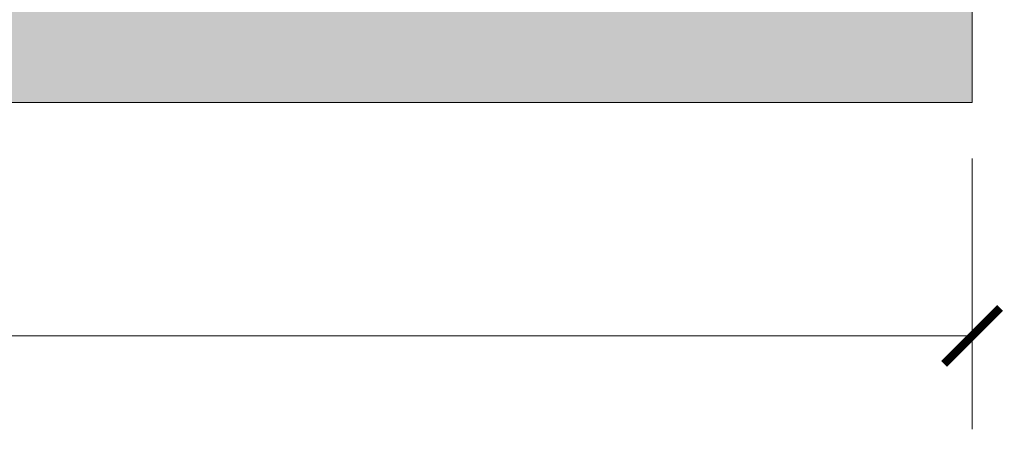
# Model space of a CAD drawing. Header units: millimetres. Extents: x -221 to 149158, y -114258 to 0.
# Tile 257 of 312: x 129847 to 130900, y -66886 to -66447. Entities that reach past the tile are written whole.
import ezdxf

# ---------------------------------------------------------------- set-up
doc = ezdxf.new("R2010")
doc.units = ezdxf.units.MM
doc.layers.get('0').update_dxf_attribs({"lineweight": 0})
doc.layers.add('A-pomocram.ART', color=254, linetype='Continuous', lineweight=0, plot=False)
doc.layers.add('A-wymram.ART', color=10, linetype='Continuous', lineweight=5, plot=False)
doc.layers.add('A-przekrycieram.ART', color=7, linetype='Continuous', lineweight=0, true_color=0xffffff)
doc.styles.add('ARCH', font='segoeuil.ttf')
doc.dimstyles.new('RAMKA', dxfattribs={"dimscale": 20, "dimtxt": 4, "dimasz": 3, "dimexe": 5, "dimexo": 3, "dimgap": 1, "dimtad": 1, "dimdec": 1, "dimlfac": 0.01, "dimtxsty": 'ARCH', "dimblk": 'ARCHTICK', "dimcen": 0, "dimclrd": 256, "dimclre": 256, "dimclrt": 256, "dimadec": 0, "dimazin": 0, "dimtfac": 1, "dimtdec": 1, "dimtofl": 0, "dimtmove": 1, "dimatfit": 3, "dimfxl": 10, "dimfxlon": 1, "dimlwd": 0, "dimlwe": 0, "dimarcsym": 0})

# ---------------------------------------------------------------- blocks, each defined once
blk = doc.blocks.new('_ArchTick')
at = {"color": 0, "linetype": 'ByBlock', "const_width": 0.15}
blk.add_lwpolyline([(-0.5, -0.5), (0.5, 0.5)], dxfattribs=at)
blk = doc.blocks.new('*D1680')
at = {"layer": 'A-wymram.ART', "linetype": 'Continuous', "lineweight": 0, "transparency": 16777216}
for p, q in [((0, -60), (0, -350)), ((5940, -60), (5940, -350)), ((5940, -250), (0, -250))]:
    blk.add_line(p, q, dxfattribs=at)
at = {"layer": 'Defpoints', "color": 0, "transparency": 16777216}
for p in [(0, 0), (5940, 0), (0, -250)]:
    blk.add_point(p, dxfattribs=at)
at = {"layer": 'A-wymram.ART', "lineweight": 0, "transparency": 16777216, "xscale": 60, "yscale": 60, "zscale": 60, "rotation": 180}
blk.add_blockref('_ArchTick', (0, -250), dxfattribs=at)
at = {"layer": 'A-wymram.ART', "lineweight": 0, "transparency": 16777216, "xscale": 60, "yscale": 60, "zscale": 60}
blk.add_blockref('_ArchTick', (5940, -250), dxfattribs=at)
at = {"layer": 'A-wymram.ART', "transparency": 16777216, "insert": (2970, -182.4), "char_height": 80, "attachment_point": 5, "style": 'ARCH'}
blk.add_mtext('59,4', dxfattribs=at)
blk = doc.blocks.new('*U1677')
at = {"layer": 'A-przekrycieram.ART'}
h = blk.add_hatch(color=256, dxfattribs=at)
h.dxf.hatch_style = 1
h.paths.add_polyline_path([(0, 4200), (5940, 4200), (5940, 0), (0, 0)])
h.paths.add_polyline_path([(200, 4100), (5840, 4100), (5840, 100), (200, 100)], flags=16)
at = {"layer": 'A-pomocram.ART'}
blk.add_lwpolyline([(0, 4200), (5940, 4200), (5940, 0), (0, 0)], close=True, dxfattribs=at)
at = {"layer": 'A-wymram.ART'}
dim = blk.add_linear_dim(base=(0, -250), p1=(5940, 0), p2=(0, 0), dimstyle='RAMKA', dxfattribs=at)
dim.commit()
dim.dimension.update_dxf_attribs({"geometry": '*D1680', "text_midpoint": (2970, -182.41)})

msp = doc.modelspace()

# ---------------------------------------------------------------- block references
msp.add_blockref('*U1677', (124925.8, -66535.84))

doc.saveas('drawing.dxf')
